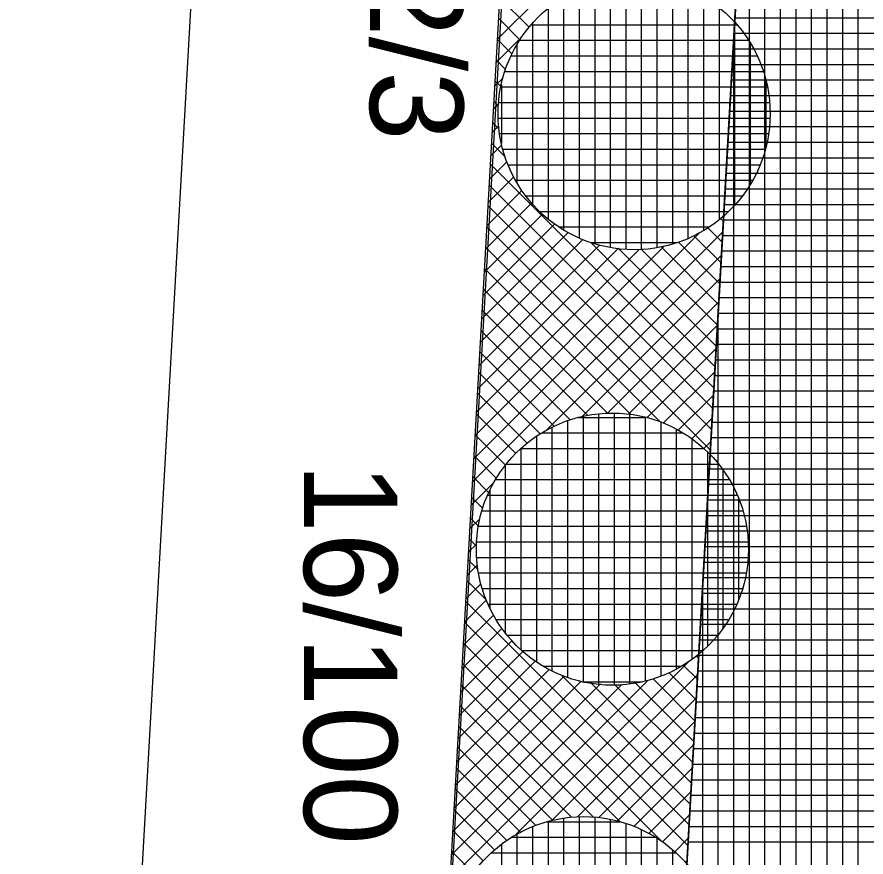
# Model space of a CAD drawing. Extents: x -565346 to -564154, y -1097386 to -1095620.
# Drawn here: x -564309.21 to -564298.29, y -1097260.58 to -1097249.78 of the extents above; entities that cross this region are included whole.
import ezdxf

# ---------------------------------------------------------------- set-up
doc = ezdxf.new("R2010")
doc.units = 0
for name, color, linetype in [('Vrstva 1', 7, 'Continuous'), ('Vrstva 40', 7, 'Continuous'), ('Vrstva 41', 7, 'Continuous'), ('Vrstva 42', 7, 'Continuous'), ('Vrstva 43', 7, 'Continuous'), ('Vrstva 44', 7, 'Continuous')]:
    doc.layers.add(name, color=color, linetype=linetype)

msp = doc.modelspace()

# ---------------------------------------------------------------- linework, layer by layer
at = {"layer": 'Vrstva 1'}
for p, q in [((-564307.09, -1097322.09), (-564296.5, -1097135.53)), ((-564305.71, -1097227.33), (-564309.21, -1097289.05))]:
    msp.add_line(p, q, dxfattribs=at)
at = {"layer": 'Vrstva 41'}
msp.add_lwpolyline([(-564307.383, -1097332.191), (-564304.399, -1097332.838), (-564304.096, -1097322.37), (-564303.226, -1097307.04), (-564296.016, -1097180.02), (-564294.347, -1097150.646), (-564297.42, -1097150.37), (-564307.09, -1097322.09)], close=True, dxfattribs=at)
at = {"layer": 'Vrstva 42'}
for p, q in [((-564299.809, -1097246.845), (-564303.034, -1097250.071)), ((-564303.004, -1097249.529), (-564302.621, -1097249.911)), ((-564303.019, -1097249.796), (-564302.741, -1097250.074)), ((-564299.979, -1097249.844), (-564299.981, -1097249.846)), ((-564302.716, -1097250.035), (-564303.051, -1097250.37)), ((-564303.034, -1097250.064), (-564302.844, -1097250.254)), ((-564303.049, -1097250.332), (-564302.927, -1097250.454)), ((-564302.959, -1097250.561), (-564303.068, -1097250.67)), ((-564303.064, -1097250.6), (-564302.988, -1097250.675)), ((-564303.017, -1097250.902), (-564303.085, -1097250.97)), ((-564303.079, -1097250.867), (-564303.019, -1097250.928)), ((-564303.094, -1097251.135), (-564303.012, -1097251.217)), ((-564303.015, -1097251.183), (-564303.102, -1097251.27)), ((-564302.976, -1097251.426), (-564303.119, -1097251.569)), ((-564303.109, -1097251.403), (-564302.932, -1097251.58)), ((-564302.909, -1097251.642), (-564303.136, -1097251.869)), ((-564303.125, -1097251.671), (-564300.246, -1097254.549)), ((-564302.821, -1097251.837), (-564303.153, -1097252.169)), ((-564303.14, -1097251.938), (-564300.262, -1097254.816)), ((-564302.715, -1097252.014), (-564303.169, -1097252.468)), ((-564302.592, -1097252.173), (-564303.186, -1097252.768)), ((-564303.155, -1097252.206), (-564300.277, -1097255.084)), ((-564302.452, -1097252.317), (-564303.203, -1097253.068)), ((-564300.161, -1097252.371), (-564300.125, -1097252.408)), ((-564302.297, -1097252.444), (-564303.22, -1097253.368)), ((-564303.17, -1097252.474), (-564300.292, -1097255.352)), ((-564300.133, -1097252.543), (-564303.355, -1097255.765)), ((-564300.427, -1097252.554), (-564303.338, -1097255.466)), ((-564302.123, -1097252.553), (-564303.237, -1097253.667)), ((-564300.504, -1097252.594), (-564300.155, -1097252.943)), ((-564300.324, -1097252.491), (-564300.14, -1097252.675)), ((-564301.931, -1097252.644), (-564303.254, -1097253.967)), ((-564301.83, -1097252.682), (-564300.231, -1097254.281)), ((-564300.704, -1097252.677), (-564300.17, -1097253.211)), ((-564300.885, -1097252.729), (-564303.321, -1097255.166)), ((-564301.209, -1097252.77), (-564303.304, -1097254.866)), ((-564301.474, -1097252.753), (-564303.288, -1097254.566)), ((-564301.718, -1097252.714), (-564303.271, -1097254.267)), ((-564303.185, -1097252.742), (-564300.938, -1097254.988)), ((-564301.477, -1097252.753), (-564300.216, -1097254.013)), ((-564301.178, -1097252.769), (-564300.201, -1097253.746)), ((-564300.925, -1097252.738), (-564300.186, -1097253.478)), ((-564300.15, -1097252.843), (-564302.4, -1097255.093)), ((-564303.2, -1097253.01), (-564301.317, -1097254.892)), ((-564300.167, -1097253.143), (-564301.943, -1097254.919)), ((-564303.215, -1097253.277), (-564301.615, -1097254.877)), ((-564300.184, -1097253.442), (-564301.619, -1097254.878)), ((-564303.23, -1097253.545), (-564301.87, -1097254.905)), ((-564300.201, -1097253.742), (-564301.346, -1097254.888)), ((-564303.245, -1097253.813), (-564302.097, -1097254.961)), ((-564303.26, -1097254.081), (-564302.299, -1097255.042)), ((-564300.218, -1097254.042), (-564301.109, -1097254.934)), ((-564300.235, -1097254.342), (-564300.897, -1097255.004)), ((-564303.275, -1097254.348), (-564302.482, -1097255.142)), ((-564303.29, -1097254.616), (-564302.647, -1097255.26)), ((-564300.252, -1097254.642), (-564300.705, -1097255.095)), ((-564303.305, -1097254.884), (-564302.795, -1097255.394)), ((-564300.269, -1097254.942), (-564300.531, -1097255.204)), ((-564303.321, -1097255.152), (-564302.928, -1097255.544)), ((-564300.286, -1097255.242), (-564300.376, -1097255.331)), ((-564303.336, -1097255.419), (-564303.045, -1097255.71)), ((-564303.351, -1097255.687), (-564303.144, -1097255.894)), ((-564303.085, -1097255.778), (-564303.372, -1097256.065)), ((-564303.366, -1097255.955), (-564303.222, -1097256.098)), ((-564303.259, -1097256.235), (-564303.389, -1097256.365)), ((-564303.381, -1097256.223), (-564303.276, -1097256.327)), ((-564303.396, -1097256.49), (-564303.302, -1097256.585)), ((-564303.3, -1097256.559), (-564303.406, -1097256.664)), ((-564303.29, -1097256.832), (-564303.423, -1097256.964)), ((-564303.411, -1097256.758), (-564303.282, -1097256.888)), ((-564303.244, -1097257.069), (-564303.439, -1097257.264)), ((-564303.426, -1097257.026), (-564303.176, -1097257.276)), ((-564303.174, -1097257.281), (-564303.456, -1097257.564)), ((-564303.441, -1097257.294), (-564300.565, -1097260.169)), ((-564303.083, -1097257.473), (-564303.473, -1097257.863)), ((-564303.456, -1097257.562), (-564300.581, -1097260.437)), ((-564302.974, -1097257.647), (-564303.49, -1097258.163)), ((-564302.847, -1097257.802), (-564303.507, -1097258.463)), ((-564303.471, -1097257.829), (-564300.917, -1097260.384)), ((-564302.703, -1097257.942), (-564303.524, -1097258.763)), ((-564300.474, -1097257.998), (-564300.444, -1097258.028)), ((-564302.544, -1097258.065), (-564303.541, -1097259.062)), ((-564303.486, -1097258.097), (-564301.452, -1097260.131)), ((-564300.564, -1097258.065), (-564302.794, -1097260.296)), ((-564300.64, -1097258.115), (-564300.459, -1097258.296)), ((-564302.172, -1097258.259), (-564303.574, -1097259.662)), ((-564302.367, -1097258.171), (-564303.558, -1097259.362)), ((-564300.456, -1097258.24), (-564302.329, -1097260.113)), ((-564302.206, -1097258.246), (-564300.55, -1097259.902)), ((-564300.824, -1097258.214), (-564300.474, -1097258.564)), ((-564301.09, -1097258.309), (-564303.642, -1097260.861)), ((-564301.432, -1097258.367), (-564303.625, -1097260.561)), ((-564301.705, -1097258.358), (-564303.608, -1097260.261)), ((-564301.956, -1097258.326), (-564303.591, -1097259.961)), ((-564303.501, -1097258.365), (-564301.795, -1097260.071)), ((-564301.823, -1097258.346), (-564300.535, -1097259.634)), ((-564301.515, -1097258.372), (-564300.52, -1097259.366)), ((-564301.257, -1097258.346), (-564300.505, -1097259.099)), ((-564301.028, -1097258.292), (-564300.49, -1097258.831)), ((-564300.473, -1097258.54), (-564302.001, -1097260.068)), ((-564303.517, -1097258.633), (-564302.077, -1097260.072)), ((-564303.532, -1097258.9), (-564302.321, -1097260.111)), ((-564300.49, -1097258.84), (-564301.726, -1097260.076)), ((-564300.507, -1097259.14), (-564301.489, -1097260.121)), ((-564303.547, -1097259.168), (-564302.537, -1097260.177)), ((-564303.562, -1097259.436), (-564302.733, -1097260.264)), ((-564300.524, -1097259.44), (-564301.275, -1097260.191)), ((-564303.577, -1097259.704), (-564302.91, -1097260.37)), ((-564300.541, -1097259.74), (-564301.082, -1097260.281)), ((-564303.592, -1097259.971), (-564303.07, -1097260.493)), ((-564300.558, -1097260.039), (-564300.908, -1097260.389)), ((-564303.607, -1097260.239), (-564303.214, -1097260.633)), ((-564300.575, -1097260.339), (-564300.751, -1097260.516)), ((-564303.622, -1097260.507), (-564303.342, -1097260.787))]:
    msp.add_line(p, q, dxfattribs=at)
at = {"layer": 'Vrstva 43'}
for p, q in [((-564298.39, -1097324.789), (-564298.39, -1097221.859)), ((-564298.59, -1097325.166), (-564298.59, -1097225.382)), ((-564298.79, -1097325.542), (-564298.79, -1097228.905)), ((-564298.99, -1097325.918), (-564298.99, -1097232.427)), ((-564299.19, -1097326.294), (-564299.19, -1097235.95)), ((-564299.39, -1097326.67), (-564299.39, -1097239.473)), ((-564299.59, -1097327.047), (-564299.59, -1097242.996)), ((-564299.79, -1097327.423), (-564299.79, -1097246.519)), ((-564299.976, -1097249.79), (-564292.965, -1097249.79)), ((-564299.99, -1097327.799), (-564299.99, -1097250.041)), ((-564299.987, -1097249.99), (-564292.976, -1097249.99)), ((-564299.998, -1097250.19), (-564292.988, -1097250.19)), ((-564300.01, -1097250.39), (-564292.999, -1097250.39)), ((-564300.021, -1097250.59), (-564293.01, -1097250.59)), ((-564300.033, -1097250.79), (-564293.022, -1097250.79)), ((-564300.044, -1097250.99), (-564293.033, -1097250.99)), ((-564300.055, -1097251.19), (-564293.044, -1097251.19)), ((-564300.067, -1097251.39), (-564293.056, -1097251.39)), ((-564300.078, -1097251.59), (-564293.067, -1097251.59)), ((-564300.089, -1097251.79), (-564293.079, -1097251.79)), ((-564300.101, -1097251.99), (-564293.09, -1097251.99)), ((-564300.112, -1097252.19), (-564293.101, -1097252.19)), ((-564300.123, -1097252.39), (-564293.113, -1097252.39)), ((-564300.135, -1097252.59), (-564293.124, -1097252.59)), ((-564300.146, -1097252.79), (-564293.135, -1097252.79)), ((-564300.157, -1097252.99), (-564293.147, -1097252.99)), ((-564300.169, -1097253.19), (-564293.158, -1097253.19)), ((-564300.18, -1097253.39), (-564293.169, -1097253.39)), ((-564300.19, -1097328.175), (-564300.19, -1097253.564)), ((-564300.191, -1097253.59), (-564293.181, -1097253.59)), ((-564300.203, -1097253.79), (-564293.192, -1097253.79)), ((-564300.214, -1097253.99), (-564293.203, -1097253.99)), ((-564300.226, -1097254.19), (-564293.215, -1097254.19)), ((-564300.237, -1097254.39), (-564293.226, -1097254.39)), ((-564300.248, -1097254.59), (-564293.237, -1097254.59)), ((-564300.26, -1097254.79), (-564293.249, -1097254.79)), ((-564300.271, -1097254.99), (-564293.26, -1097254.99)), ((-564300.282, -1097255.19), (-564293.272, -1097255.19)), ((-564300.294, -1097255.39), (-564293.283, -1097255.39)), ((-564300.305, -1097255.59), (-564293.294, -1097255.59)), ((-564300.316, -1097255.79), (-564293.306, -1097255.79)), ((-564300.328, -1097255.99), (-564293.317, -1097255.99)), ((-564300.339, -1097256.19), (-564293.328, -1097256.19)), ((-564300.35, -1097256.39), (-564293.34, -1097256.39)), ((-564300.362, -1097256.59), (-564293.351, -1097256.59)), ((-564300.373, -1097256.79), (-564293.362, -1097256.79)), ((-564300.384, -1097256.99), (-564293.374, -1097256.99)), ((-564300.39, -1097328.551), (-564300.39, -1097257.087)), ((-564300.396, -1097257.19), (-564293.385, -1097257.19)), ((-564300.407, -1097257.39), (-564293.396, -1097257.39)), ((-564300.419, -1097257.59), (-564293.408, -1097257.59)), ((-564300.43, -1097257.79), (-564293.419, -1097257.79)), ((-564300.441, -1097257.99), (-564293.43, -1097257.99)), ((-564300.453, -1097258.19), (-564293.442, -1097258.19)), ((-564300.464, -1097258.39), (-564293.453, -1097258.39)), ((-564300.475, -1097258.59), (-564293.464, -1097258.59)), ((-564300.487, -1097258.79), (-564293.476, -1097258.79)), ((-564300.498, -1097258.99), (-564293.487, -1097258.99)), ((-564300.509, -1097259.19), (-564293.499, -1097259.19)), ((-564300.521, -1097259.39), (-564293.51, -1097259.39)), ((-564300.532, -1097259.59), (-564293.521, -1097259.59)), ((-564300.543, -1097259.79), (-564293.533, -1097259.79)), ((-564300.555, -1097259.99), (-564293.544, -1097259.99)), ((-564300.566, -1097260.19), (-564293.555, -1097260.19)), ((-564300.578, -1097260.39), (-564293.567, -1097260.39))]:
    msp.add_line(p, q, dxfattribs=at)
msp.add_lwpolyline([(-564283.37, -1096906.18), (-564284.87, -1096930.83), (-564282.373, -1096930.972), (-564294.286, -1097140.634), (-564296.782, -1097140.492), (-564297.42, -1097150.37), (-564294.347, -1097150.646), (-564303.226, -1097307.04), (-564304.096, -1097322.37), (-564304.399, -1097332.838), (-564302.848, -1097333.175), (-564297.082, -1097322.329), (-564293.197, -1097253.877), (-564289.027, -1097180.417), (-564287.358, -1097151.043), (-564285.364, -1097151.156), (-564284.798, -1097141.172), (-564286.791, -1097141.059), (-564274.888, -1096931.397), (-564272.899, -1096931.51), (-564271.475, -1096906.55)], dxfattribs=at)
at = {"layer": 'Vrstva 44'}
for p, q in [((-564301.58, -1097249.301), (-564301.58, -1097252.745)), ((-564301.38, -1097249.279), (-564301.38, -1097252.769)), ((-564301.18, -1097249.279), (-564301.18, -1097252.771)), ((-564300.98, -1097249.301), (-564300.98, -1097252.749)), ((-564301.98, -1097249.426), (-564301.98, -1097252.623)), ((-564301.78, -1097249.351), (-564301.78, -1097252.698)), ((-564300.78, -1097249.346), (-564300.78, -1097252.702)), ((-564300.58, -1097249.418), (-564300.58, -1097252.629)), ((-564302.18, -1097249.529), (-564302.18, -1097252.519)), ((-564300.38, -1097249.521), (-564300.38, -1097252.528)), ((-564302.38, -1097249.671), (-564302.38, -1097252.378)), ((-564300.18, -1097249.658), (-564300.18, -1097252.389)), ((-564302.58, -1097249.861), (-564302.58, -1097252.186)), ((-564299.98, -1097249.848), (-564299.98, -1097252.203)), ((-564302.596, -1097249.88), (-564299.95, -1097249.88)), ((-564302.744, -1097250.08), (-564299.801, -1097250.08)), ((-564302.78, -1097250.135), (-564302.78, -1097251.912)), ((-564299.78, -1097250.115), (-564299.78, -1097251.937)), ((-564302.857, -1097250.28), (-564299.691, -1097250.28)), ((-564302.934, -1097250.48), (-564299.61, -1097250.48)), ((-564299.58, -1097250.588), (-564299.58, -1097251.466)), ((-564302.987, -1097250.68), (-564299.558, -1097250.68)), ((-564302.98, -1097250.647), (-564302.98, -1097251.405)), ((-564303.015, -1097250.88), (-564299.531, -1097250.88)), ((-564303.021, -1097251.08), (-564299.526, -1097251.08)), ((-564303.003, -1097251.28), (-564299.543, -1097251.28)), ((-564302.961, -1097251.48), (-564299.584, -1097251.48)), ((-564302.893, -1097251.68), (-564299.652, -1097251.68)), ((-564302.799, -1097251.88), (-564299.749, -1097251.88)), ((-564302.666, -1097252.08), (-564299.878, -1097252.08)), ((-564302.491, -1097252.28), (-564300.057, -1097252.28)), ((-564302.242, -1097252.48), (-564300.305, -1097252.48)), ((-564301.833, -1097252.68), (-564300.712, -1097252.68)), ((-564301.73, -1097254.885), (-564301.73, -1097258.364)), ((-564301.53, -1097254.874), (-564301.53, -1097258.372)), ((-564301.33, -1097254.89), (-564301.33, -1097258.358)), ((-564302.13, -1097254.974), (-564302.13, -1097258.274)), ((-564301.985, -1097254.93), (-564301.121, -1097254.93)), ((-564301.93, -1097254.918), (-564301.93, -1097258.333)), ((-564301.13, -1097254.928), (-564301.13, -1097258.321)), ((-564300.93, -1097254.99), (-564300.93, -1097258.259)), ((-564302.33, -1097255.057), (-564302.33, -1097258.19)), ((-564300.73, -1097255.08), (-564300.73, -1097258.167)), ((-564302.53, -1097255.175), (-564302.53, -1097258.074)), ((-564302.461, -1097255.13), (-564300.645, -1097255.13)), ((-564300.53, -1097255.206), (-564300.53, -1097258.043)), ((-564302.73, -1097255.331), (-564302.73, -1097257.916)), ((-564302.728, -1097255.33), (-564300.377, -1097255.33)), ((-564300.33, -1097255.372), (-564300.33, -1097257.874)), ((-564302.915, -1097255.53), (-564300.188, -1097255.53)), ((-564302.93, -1097255.549), (-564302.93, -1097257.7)), ((-564300.13, -1097255.606), (-564300.13, -1097257.642)), ((-564303.056, -1097255.73), (-564300.05, -1097255.73)), ((-564303.13, -1097255.869), (-564303.13, -1097257.377)), ((-564303.156, -1097255.93), (-564299.946, -1097255.93)), ((-564299.93, -1097255.971), (-564299.93, -1097257.277)), ((-564303.229, -1097256.13), (-564299.875, -1097256.13)), ((-564303.276, -1097256.33), (-564299.829, -1097256.33)), ((-564303.299, -1097256.53), (-564299.806, -1097256.53)), ((-564303.297, -1097256.73), (-564299.806, -1097256.73)), ((-564303.273, -1097256.93), (-564299.83, -1097256.93)), ((-564303.225, -1097257.13), (-564299.878, -1097257.13)), ((-564303.153, -1097257.33), (-564299.953, -1097257.33)), ((-564303.047, -1097257.53), (-564300.055, -1097257.53)), ((-564302.906, -1097257.73), (-564300.198, -1097257.73)), ((-564302.714, -1097257.93), (-564300.388, -1097257.93)), ((-564302.44, -1097258.13), (-564300.662, -1097258.13)), ((-564301.941, -1097258.33), (-564301.17, -1097258.33)), ((-564302.397, -1097260.13), (-564301.453, -1097260.13)), ((-564302.38, -1097260.126), (-564302.38, -1097263.502)), ((-564302.18, -1097260.085), (-564302.18, -1097263.544)), ((-564301.98, -1097260.067), (-564301.98, -1097263.563)), ((-564301.78, -1097260.072), (-564301.78, -1097263.557)), ((-564301.58, -1097260.099), (-564301.58, -1097263.528)), ((-564302.58, -1097260.194), (-564302.58, -1097263.436)), ((-564301.38, -1097260.151), (-564301.38, -1097263.476)), ((-564301.18, -1097260.232), (-564301.18, -1097263.398)), ((-564302.849, -1097260.33), (-564300.998, -1097260.33)), ((-564302.78, -1097260.291), (-564302.78, -1097263.337)), ((-564300.98, -1097260.341), (-564300.98, -1097263.287)), ((-564302.98, -1097260.421), (-564302.98, -1097263.207)), ((-564303.111, -1097260.53), (-564300.736, -1097260.53)), ((-564300.78, -1097260.491), (-564300.78, -1097263.138))]:
    msp.add_line(p, q, dxfattribs=at)
for centre in [(-564301.273, -1097251.024), (-564301.552, -1097256.624), (-564301.922, -1097261.814)]:
    msp.add_circle(centre, 1.75, dxfattribs=at)

# ---------------------------------------------------------------- texts
at = {"layer": 'Vrstva 40'}
for s, p in [('2/3', (-564304.67, -1097249.14)), ('16/100', (-564305.52, -1097255.52))]:
    msp.add_text(s, height=1.2, rotation=270, dxfattribs=at).set_placement(p)

doc.saveas('drawing.dxf')
